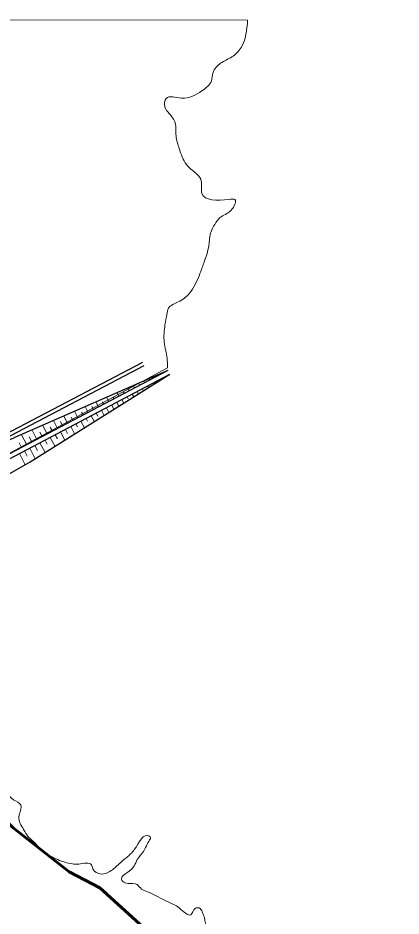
# Model space of a CAD drawing. Extents: x 553962 to 842807, y 8883888 to 9032388.
# Drawn here: x 799078.9 to 799286.2, y 9019871 to 9020356.7 of the extents above; entities that cross this region are included whole.
import ezdxf

# ---------------------------------------------------------------- set-up
doc = ezdxf.new("R2010")
doc.units = 0
doc.header["$LTSCALE"] = 200
doc.linetypes.add('LONG_DASH_SHORT_DASH', pattern=[9.9, 6, -1.2, 1.5, -1.2])
doc.layers.add('1', color=7, linetype='Continuous', lineweight=13)

msp = doc.modelspace()

# ---------------------------------------------------------------- linework, layer by layer
at = {"layer": '1'}
for p, q in [((798589.1, 9020356.7), (799203.2, 9020355.5)), ((798589.1, 9020356.7), (799203.2, 9020355.5)), ((799159.9, 9020167.5), (798754.2, 9019949.2)), ((799159.9, 9020167.5), (798754.2, 9019949.2)), ((799153.1, 9020162.5), (799152.8, 9020163)), ((799153.1, 9020162.5), (799152.8, 9020163)), ((799153.3, 9020159.8), (799158.8, 9020162.8)), ((799153.3, 9020159.8), (799158.8, 9020162.8)), ((799155.8, 9020163.9), (799155.6, 9020164.2)), ((799155.8, 9020163.9), (799155.6, 9020164.2)), ((799158.6, 9020165.4), (799158.6, 9020165.5)), ((799158.6, 9020165.4), (799158.6, 9020165.5)), ((799160.2, 9020163.5), (799160.2, 9020163.4)), ((799160.2, 9020163.5), (799160.2, 9020163.4)), ((799142, 9020156.6), (799141.3, 9020157.9)), ((799142, 9020156.6), (799141.3, 9020157.9)), ((799144.7, 9020158.1), (799144.1, 9020159.2)), ((799144.7, 9020158.1), (799144.1, 9020159.2)), ((799147.5, 9020159.6), (799147.1, 9020160.4)), ((799147.5, 9020159.6), (799147.1, 9020160.4)), ((799149.1, 9020157.6), (799149.5, 9020156.7)), ((799149.1, 9020157.6), (799149.5, 9020156.7)), ((799150.2, 9020161), (799149.9, 9020161.7)), ((799150.2, 9020161), (799149.9, 9020161.7)), ((799151.9, 9020159.1), (799152.2, 9020158.4)), ((799151.9, 9020159.1), (799152.2, 9020158.4)), ((799154.6, 9020160.5), (799154.9, 9020160.1)), ((799154.6, 9020160.5), (799154.9, 9020160.1)), ((799157.4, 9020162), (799157.6, 9020161.7)), ((799157.4, 9020162), (799157.6, 9020161.7)), ((799133.6, 9020152.2), (799132.6, 9020154.1)), ((799133.6, 9020152.2), (799132.6, 9020154.1)), ((799136.4, 9020153.7), (799135.9, 9020154.7)), ((799136.4, 9020153.7), (799135.9, 9020154.7)), ((799139.2, 9020155.1), (799138.4, 9020156.6)), ((799139.2, 9020155.1), (799138.4, 9020156.6)), ((799140.8, 9020153.2), (799141.6, 9020151.7)), ((799140.8, 9020153.2), (799141.6, 9020151.7)), ((799143.5, 9020154.7), (799144.2, 9020153.4)), ((799143.5, 9020154.7), (799144.2, 9020153.4)), ((799146.3, 9020156.2), (799146.9, 9020155.1)), ((799146.3, 9020156.2), (799146.9, 9020155.1)), ((799122.5, 9020146.4), (799121.1, 9020149)), ((799122.5, 9020146.4), (799121.1, 9020149)), ((799126.7, 9020148.6), (799121.1, 9020145.6)), ((799126.7, 9020148.6), (799121.1, 9020145.6)), ((799125.3, 9020147.8), (799124.7, 9020149.1)), ((799125.3, 9020147.8), (799124.7, 9020149.1)), ((799132.2, 9020151.5), (799126.7, 9020148.6)), ((799132.2, 9020151.5), (799126.7, 9020148.6)), ((799128.1, 9020149.3), (799126.8, 9020151.6)), ((799128.1, 9020149.3), (799126.8, 9020151.6)), ((799130.9, 9020150.8), (799130.5, 9020151.4)), ((799130.9, 9020150.8), (799130.5, 9020151.4)), ((799132.4, 9020148.8), (799133.6, 9020146.7)), ((799132.4, 9020148.8), (799133.6, 9020146.7)), ((799135.2, 9020150.3), (799136.3, 9020148.4)), ((799135.2, 9020150.3), (799136.3, 9020148.4)), ((799138, 9020151.8), (799138.5, 9020150.7)), ((799138, 9020151.8), (799138.5, 9020150.7)), ((799111.4, 9020140.5), (799109.6, 9020144)), ((799111.4, 9020140.5), (799109.6, 9020144)), ((799114.2, 9020142), (799113.4, 9020143.5)), ((799114.2, 9020142), (799113.4, 9020143.5)), ((799117, 9020143.4), (799115.3, 9020146.5)), ((799117, 9020143.4), (799115.3, 9020146.5)), ((799121.1, 9020145.6), (799115.6, 9020142.7)), ((799121.1, 9020145.6), (799115.6, 9020142.7)), ((799119.8, 9020144.9), (799118.9, 9020146.5)), ((799119.8, 9020144.9), (799118.9, 9020146.5)), ((799120, 9020142.3), (799125.5, 9020145.2)), ((799120, 9020142.3), (799125.5, 9020145.2)), ((799121.3, 9020143), (799122.2, 9020141.4)), ((799121.3, 9020143), (799122.2, 9020141.4)), ((799124.1, 9020144.5), (799125.6, 9020141.7)), ((799124.1, 9020144.5), (799125.6, 9020141.7)), ((799126.9, 9020145.9), (799128.2, 9020143.3)), ((799126.9, 9020145.9), (799128.2, 9020143.3)), ((799129.7, 9020147.4), (799130.9, 9020145)), ((799129.7, 9020147.4), (799130.9, 9020145)), ((799100.3, 9020134.7), (799098.1, 9020138.9)), ((799100.3, 9020134.7), (799098.1, 9020138.9)), ((799103.1, 9020136.1), (799101.9, 9020138.5)), ((799103.1, 9020136.1), (799101.9, 9020138.5)), ((799105.8, 9020137.6), (799103.8, 9020141.4)), ((799105.8, 9020137.6), (799103.8, 9020141.4)), ((799110, 9020139.8), (799104.5, 9020136.8)), ((799110, 9020139.8), (799104.5, 9020136.8)), ((799108.7, 9020139.1), (799107.8, 9020140.8)), ((799108.7, 9020139.1), (799107.8, 9020140.8)), ((799108.9, 9020136.4), (799114.4, 9020139.3)), ((799108.9, 9020136.4), (799114.4, 9020139.3)), ((799115.6, 9020142.7), (799110, 9020139.8)), ((799115.6, 9020142.7), (799110, 9020139.8)), ((799113, 9020138.6), (799114.9, 9020135)), ((799113, 9020138.6), (799114.9, 9020135)), ((799114.4, 9020139.3), (799120, 9020142.3)), ((799114.4, 9020139.3), (799120, 9020142.3)), ((799115.8, 9020140.1), (799116.6, 9020138.6)), ((799115.8, 9020140.1), (799116.6, 9020138.6)), ((799118.6, 9020141.5), (799120.3, 9020138.3)), ((799118.6, 9020141.5), (799120.3, 9020138.3)), ((799089.2, 9020128.8), (799086.6, 9020133.8)), ((799089.2, 9020128.8), (799086.6, 9020133.8)), ((799094.8, 9020131.7), (799092.3, 9020136.4)), ((799094.8, 9020131.7), (799092.3, 9020136.4)), ((799098.9, 9020133.9), (799093.4, 9020131)), ((799098.9, 9020133.9), (799093.4, 9020131)), ((799097.6, 9020133.2), (799096.4, 9020135.4)), ((799097.6, 9020133.2), (799096.4, 9020135.4)), ((799097.8, 9020130.6), (799103.3, 9020133.5)), ((799097.8, 9020130.6), (799103.3, 9020133.5)), ((799104.5, 9020136.8), (799098.9, 9020133.9)), ((799104.5, 9020136.8), (799098.9, 9020133.9)), ((799103.3, 9020133.5), (799108.9, 9020136.4)), ((799103.3, 9020133.5), (799108.9, 9020136.4)), ((799104.7, 9020134.2), (799105.8, 9020132)), ((799104.7, 9020134.2), (799105.8, 9020132)), ((799107.5, 9020135.7), (799109.6, 9020131.7)), ((799107.5, 9020135.7), (799109.6, 9020131.7)), ((799110.2, 9020137.1), (799111.1, 9020135.5)), ((799110.2, 9020137.1), (799111.1, 9020135.5)), ((799083.7, 9020125.9), (799080.8, 9020131.3)), ((799083.7, 9020125.9), (799080.8, 9020131.3)), ((799086.5, 9020127.4), (799085, 9020130.2)), ((799086.5, 9020127.4), (799085, 9020130.2)), ((799093.4, 9020131), (799087.8, 9020128.1)), ((799093.4, 9020131), (799087.8, 9020128.1)), ((799092, 9020130.3), (799090.8, 9020132.6)), ((799092, 9020130.3), (799090.8, 9020132.6)), ((799092.2, 9020127.6), (799097.8, 9020130.6)), ((799092.2, 9020127.6), (799097.8, 9020130.6)), ((799096.4, 9020129.8), (799099, 9020125)), ((799096.4, 9020129.8), (799099, 9020125)), ((799099.1, 9020131.3), (799100.3, 9020129)), ((799099.1, 9020131.3), (799100.3, 9020129)), ((799101.9, 9020132.8), (799104.3, 9020128.3)), ((799101.9, 9020132.8), (799104.3, 9020128.3)), ((799082.3, 9020125.2), (799076.7, 9020122.2)), ((799082.3, 9020125.2), (799076.7, 9020122.2)), ((799080.9, 9020124.4), (799079.6, 9020127)), ((799080.9, 9020124.4), (799079.6, 9020127)), ((799081.1, 9020121.8), (799086.7, 9020124.7)), ((799081.1, 9020121.8), (799086.7, 9020124.7)), ((799087.8, 9020128.1), (799082.3, 9020125.2)), ((799087.8, 9020128.1), (799082.3, 9020125.2)), ((799085.3, 9020124), (799088.3, 9020118.3)), ((799085.3, 9020124), (799088.3, 9020118.3)), ((799086.7, 9020124.7), (799092.2, 9020127.6)), ((799086.7, 9020124.7), (799092.2, 9020127.6)), ((799088, 9020125.4), (799089.5, 9020122.7)), ((799088, 9020125.4), (799089.5, 9020122.7)), ((799090.8, 9020126.9), (799093.6, 9020121.7)), ((799090.8, 9020126.9), (799093.6, 9020121.7)), ((799093.6, 9020128.3), (799094.7, 9020126.1)), ((799093.6, 9020128.3), (799094.7, 9020126.1)), ((799075.6, 9020118.9), (799081.1, 9020121.8)), ((799075.6, 9020118.9), (799081.1, 9020121.8)), ((799079.8, 9020121.1), (799082.9, 9020115.1)), ((799079.8, 9020121.1), (799082.9, 9020115.1)), ((799082.5, 9020122.5), (799083.9, 9020119.7)), ((799082.5, 9020122.5), (799083.9, 9020119.7))]:
    msp.add_line(p, q, dxfattribs=at)
at = {"layer": '1', "lineweight": 25}
for p, q in [((799146.4, 9020170.4), (798720.3, 9019947.7)), ((799146.4, 9020170.4), (798720.3, 9019947.7)), ((798721.2, 9019946), (799147.3, 9020168.7)), ((798721.2, 9019946), (799147.3, 9020168.7)), ((799160, 9020166.1), (798747.1, 9019948.4)), ((799160, 9020166.1), (798747.1, 9019948.4)), ((798748.2, 9019946.2), (799161.1, 9020164)), ((798748.2, 9019946.2), (799161.1, 9020164))]:
    msp.add_line(p, q, dxfattribs=at)
for points in [[(799160, 9020166.1), (799079.3, 9020130.7), (798982.9, 9020086.5), (798951.7, 9020070.2), (798938.1, 9020063.9), (798894.2, 9020037.7), (798854.7, 9020015), (798785.5, 9019976.5), (798747.1, 9019948.4)], [(799160, 9020166.1), (799079.3, 9020130.7), (798982.9, 9020086.5), (798951.7, 9020070.2), (798938.1, 9020063.9), (798894.2, 9020037.7), (798854.7, 9020015), (798785.5, 9019976.5), (798747.1, 9019948.4)], [(798748.2, 9019946.2), (798785.1, 9019955.3), (798864.7, 9019997.9), (798937.9, 9020033.9), (799013.4, 9020075.3), (799085.6, 9020116.6), (799161.1, 9020164)], [(798748.2, 9019946.2), (798785.1, 9019955.3), (798864.7, 9019997.9), (798937.9, 9020033.9), (799013.4, 9020075.3), (799085.6, 9020116.6), (799161.1, 9020164)]]:
    msp.add_lwpolyline(points, dxfattribs=at)
at = {"layer": '1'}
for points in [[(799160, 9020166.1), (799154.4, 9020163.2), (799148.9, 9020160.3), (799143.3, 9020157.3), (799137.8, 9020154.4), (799132.2, 9020151.5)], [(799160, 9020166.1), (799154.4, 9020163.2), (799148.9, 9020160.3), (799143.3, 9020157.3), (799137.8, 9020154.4), (799132.2, 9020151.5)], [(799142.2, 9020154), (799147.7, 9020156.9), (799153.3, 9020159.8)], [(799142.2, 9020154), (799147.7, 9020156.9), (799153.3, 9020159.8)], [(799125.5, 9020145.2), (799131.1, 9020148.1), (799136.6, 9020151), (799142.2, 9020154)], [(799125.5, 9020145.2), (799131.1, 9020148.1), (799136.6, 9020151), (799142.2, 9020154)]]:
    msp.add_lwpolyline(points, dxfattribs=at)
at = {"layer": '1', "linetype": 'LONG_DASH_SHORT_DASH', "lineweight": 60}
msp.add_lwpolyline([(799013.1, 9020020), (799017.6, 9020013.8), (799043.6, 9019959.3), (799060.1, 9019934.3), (799076.4, 9019918.7), (799106.7, 9019894.9), (799123.3, 9019886.2), (799176.5, 9019838.2), (799187.3, 9019825.9), (799204.6, 9019797.6), (799209.8, 9019783.8), (799224.9, 9019710.8), (799224.5, 9019700.7), (799224.3, 9019699.7)], dxfattribs=at)
at = {"layer": '1'}
for points in [[(799203.2, 9020355.5), (799199.7, 9020340.7), (799194.6, 9020335.6), (799188.6, 9020332.2), (799184.5, 9020327.2), (799183.6, 9020322.6), (799178.5, 9020317.3), (799167.4, 9020313.4), (799159.1, 9020313.2), (799158.4, 9020308.7), (799160.8, 9020305), (799164, 9020299.9), (799164.5, 9020292.9), (799166.2, 9020286.1), (799170.1, 9020277.4), (799175.2, 9020272.7), (799177.8, 9020269.6), (799178.5, 9020261.8), (799193, 9020258.6), (799196.3, 9020258.5), (799194.3, 9020252.7), (799188.2, 9020248.7), (799185.4, 9020245), (799183.4, 9020241.1), (799182.2, 9020233.7), (799179.5, 9020224.1), (799177.1, 9020217.6), (799171.8, 9020207.9), (799165.7, 9020203.1), (799160.4, 9020199.7), (799159.5, 9020196.4), (799158.5, 9020190.8), (799158.1, 9020181.3), (799159.6, 9020172.7), (799159.9, 9020167.5)], [(799203.2, 9020355.5), (799199.7, 9020340.7), (799194.6, 9020335.6), (799188.6, 9020332.2), (799184.5, 9020327.2), (799183.6, 9020322.6), (799178.5, 9020317.3), (799167.4, 9020313.4), (799159.1, 9020313.2), (799158.4, 9020308.7), (799160.8, 9020305), (799164, 9020299.9), (799164.5, 9020292.9), (799166.2, 9020286.1), (799170.1, 9020277.4), (799175.2, 9020272.7), (799177.8, 9020269.6), (799178.5, 9020261.8), (799193, 9020258.6), (799196.3, 9020258.5), (799194.3, 9020252.7), (799188.2, 9020248.7), (799185.4, 9020245), (799183.4, 9020241.1), (799182.2, 9020233.7), (799179.5, 9020224.1), (799177.1, 9020217.6), (799171.8, 9020207.9), (799165.7, 9020203.1), (799160.4, 9020199.7), (799159.5, 9020196.4), (799158.5, 9020190.8), (799158.1, 9020181.3), (799159.6, 9020172.7), (799159.9, 9020167.5)], [(799203.2, 9020355.5), (799199.7, 9020340.7), (799194.6, 9020335.6), (799188.6, 9020332.2), (799184.5, 9020327.2), (799183.6, 9020322.6), (799178.5, 9020317.3), (799167.4, 9020313.4), (799159.1, 9020313.2), (799158.4, 9020308.7), (799160.8, 9020305), (799164, 9020299.9), (799164.5, 9020292.9), (799166.2, 9020286.1), (799170.1, 9020277.4), (799175.2, 9020272.7), (799177.8, 9020269.6), (799178.5, 9020261.8), (799193, 9020258.6), (799196.3, 9020258.5), (799194.3, 9020252.7), (799188.2, 9020248.7), (799185.4, 9020245), (799183.4, 9020241.1), (799182.2, 9020233.7), (799179.5, 9020224.1), (799177.1, 9020217.6), (799171.8, 9020207.9), (799165.7, 9020203.1), (799160.4, 9020199.7), (799159.5, 9020196.4), (799158.5, 9020190.8), (799158.1, 9020181.3), (799159.6, 9020172.7), (799159.9, 9020167.5)], [(799203.2, 9020355.5), (799199.7, 9020340.7), (799194.6, 9020335.6), (799188.6, 9020332.2), (799184.5, 9020327.2), (799183.6, 9020322.6), (799178.5, 9020317.3), (799167.4, 9020313.4), (799159.1, 9020313.2), (799158.4, 9020308.7), (799160.8, 9020305), (799164, 9020299.9), (799164.5, 9020292.9), (799166.2, 9020286.1), (799170.1, 9020277.4), (799175.2, 9020272.7), (799177.8, 9020269.6), (799178.5, 9020261.8), (799193, 9020258.6), (799196.3, 9020258.5), (799194.3, 9020252.7), (799188.2, 9020248.7), (799185.4, 9020245), (799183.4, 9020241.1), (799182.2, 9020233.7), (799179.5, 9020224.1), (799177.1, 9020217.6), (799171.8, 9020207.9), (799165.7, 9020203.1), (799160.4, 9020199.7), (799159.5, 9020196.4), (799158.5, 9020190.8), (799158.1, 9020181.3), (799159.6, 9020172.7), (799159.9, 9020167.5)], [(799286, 9019800), (799284.9, 9019806.9), (799285.7, 9019814.1), (799286.2, 9019816.2), (799283.7, 9019812.3), (799277.1, 9019806.5), (799269.4, 9019805.5), (799262.3, 9019808.5), (799258.1, 9019809.5), (799254.9, 9019807.7), (799249, 9019802.5), (799245.7, 9019802.3), (799238.5, 9019803.8), (799232.9, 9019805), (799230.1, 9019807), (799229.4, 9019811.6), (799229.4, 9019814.8), (799229, 9019818.7), (799228.3, 9019821.2), (799229.7, 9019823), (799231.9, 9019823.6), (799235.3, 9019820.7), (799240.6, 9019815.1), (799242.7, 9019813.7), (799245.2, 9019814), (799247, 9019816.2), (799242, 9019822), (799237.4, 9019826.5), (799234.8, 9019829.8), (799234, 9019833), (799233.9, 9019835.8), (799234.7, 9019837.9), (799236.2, 9019839.7), (799236.1, 9019840.2), (799233.4, 9019840.3), (799229.4, 9019839.6), (799229.6, 9019837.9), (799226.5, 9019840.7), (799218.2, 9019845.9), (799221.2, 9019850.3), (799220.6, 9019852.8), (799214.3, 9019853.1), (799211.2, 9019854.7), (799210.1, 9019856.7), (799209.4, 9019859.5), (799205.7, 9019858.7), (799193.5, 9019862.8), (799190.3, 9019861.8), (799184.9, 9019861.9), (799181.4, 9019864.3), (799179.8, 9019870.1), (799178.7, 9019873.2), (799176.9, 9019875.4), (799174.9, 9019875.1), (799172.4, 9019871.7), (799166.3, 9019875.3), (799160.2, 9019878.6), (799149, 9019884.1), (799145.8, 9019885.6), (799143.4, 9019888), (799138.5, 9019888.6), (799135.6, 9019889.7), (799134.9, 9019891), (799137.8, 9019894.3), (799141.8, 9019898.1), (799143.5, 9019901.5), (799146.8, 9019905.9), (799150.2, 9019912.2), (799150.7, 9019913.4), (799150, 9019914.2), (799141.9, 9019906.9), (799137.8, 9019902.7), (799133.7, 9019899.2), (799128.7, 9019895.1), (799124.2, 9019893.7), (799119.4, 9019896.6), (799118.7, 9019898.7), (799116, 9019899.6), (799111.8, 9019899.1), (799108.4, 9019899.2), (799100.5, 9019901.5), (799090.5, 9019907.9), (799088.2, 9019910.4), (799084.7, 9019913.7), (799082, 9019917.8), (799079.5, 9019924.7), (799080.5, 9019931), (799076.5, 9019933.9), (799073.2, 9019937.4), (799072, 9019939.4), (799073.2, 9019942.6)], [(799286, 9019800), (799284.9, 9019806.9), (799285.7, 9019814.1), (799286.2, 9019816.2), (799283.7, 9019812.3), (799277.1, 9019806.5), (799269.4, 9019805.5), (799262.3, 9019808.5), (799258.1, 9019809.5), (799254.9, 9019807.7), (799249, 9019802.5), (799245.7, 9019802.3), (799238.5, 9019803.8), (799232.9, 9019805), (799230.1, 9019807), (799229.4, 9019811.6), (799229.4, 9019814.8), (799229, 9019818.7), (799228.3, 9019821.2), (799229.7, 9019823), (799231.9, 9019823.6), (799235.3, 9019820.7), (799240.6, 9019815.1), (799242.7, 9019813.7), (799245.2, 9019814), (799247, 9019816.2), (799242, 9019822), (799237.4, 9019826.5), (799234.8, 9019829.8), (799234, 9019833), (799233.9, 9019835.8), (799234.7, 9019837.9), (799236.2, 9019839.7), (799236.1, 9019840.2), (799233.4, 9019840.3), (799229.4, 9019839.6), (799229.6, 9019837.9), (799226.5, 9019840.7), (799218.2, 9019845.9), (799221.2, 9019850.3), (799220.6, 9019852.8), (799214.3, 9019853.1), (799211.2, 9019854.7), (799210.1, 9019856.7), (799209.4, 9019859.5), (799205.7, 9019858.7), (799193.5, 9019862.8), (799190.3, 9019861.8), (799184.9, 9019861.9), (799181.4, 9019864.3), (799179.8, 9019870.1), (799178.7, 9019873.2), (799176.9, 9019875.4), (799174.9, 9019875.1), (799172.4, 9019871.7), (799166.3, 9019875.3), (799160.2, 9019878.6), (799149, 9019884.1), (799145.8, 9019885.6), (799143.4, 9019888), (799138.5, 9019888.6), (799135.6, 9019889.7), (799134.9, 9019891), (799137.8, 9019894.3), (799141.8, 9019898.1), (799143.5, 9019901.5), (799146.8, 9019905.9), (799150.2, 9019912.2), (799150.7, 9019913.4), (799150, 9019914.2), (799141.9, 9019906.9), (799137.8, 9019902.7), (799133.7, 9019899.2), (799128.7, 9019895.1), (799124.2, 9019893.7), (799119.4, 9019896.6), (799118.7, 9019898.7), (799116, 9019899.6), (799111.8, 9019899.1), (799108.4, 9019899.2), (799100.5, 9019901.5), (799090.5, 9019907.9), (799088.2, 9019910.4), (799084.7, 9019913.7), (799082, 9019917.8), (799079.5, 9019924.7), (799080.5, 9019931), (799076.5, 9019933.9), (799073.2, 9019937.4), (799072, 9019939.4), (799073.2, 9019942.6)], [(798951, 9019920.2), (798955.1, 9019916.4), (798955.9, 9019912.5), (798954.4, 9019911.3), (798953.4, 9019909.9), (798952.8, 9019907.1), (798953.5, 9019905.9), (798954.6, 9019905.8), (798955.8, 9019906.3), (798956.7, 9019907.1), (798958.4, 9019908.4), (798958.8, 9019908.5), (798959.9, 9019908.9), (798962.2, 9019910.9), (798970.9, 9019906.7), (798978.2, 9019901), (798979.9, 9019899.9), (798981.2, 9019897.7), (798980.5, 9019895.8), (798979.2, 9019891.9), (798979.7, 9019890.4), (798981.5, 9019889.5), (798985.4, 9019888.1), (798986.8, 9019887.5), (798989, 9019887.9), (798990.3, 9019888.9), (798992.5, 9019890.2), (798993.9, 9019890.9), (798999.2, 9019889.5), (799001.6, 9019888.8), (799007.6, 9019886.6), (799014, 9019881.8), (799015.6, 9019880.9), (799017.2, 9019878.2), (799017.2, 9019878), (799018.6, 9019876.5), (799019.7, 9019875.8), (799020.6, 9019876), (799024.1, 9019876), (799025.1, 9019875.7), (799030.1, 9019871), (799029.5, 9019868), (799029.6, 9019865.9), (799031.7, 9019866), (799033.9, 9019867), (799037.1, 9019866.6), (799040.9, 9019866.3), (799042.9, 9019865.7), (799048.3, 9019862.2), (799050.7, 9019861.3), (799053.1, 9019860), (799056.4, 9019859.7), (799055.1, 9019856.1), (799053.4, 9019853.1), (799051.2, 9019849.1), (799051.3, 9019847.6), (799052.9, 9019847.8), (799055.6, 9019849.2), (799059.3, 9019852.4), (799062, 9019854.7), (799062.4, 9019855.7), (799065, 9019857.8), (799068.3, 9019855.8), (799070.1, 9019855.1), (799076.8, 9019857.2), (799084.9, 9019853.2), (799090, 9019850.5), (799099.9, 9019849.3), (799103.6, 9019847.5), (799107, 9019844.6), (799110.8, 9019839.3), (799112.5, 9019832.9), (799113.7, 9019832), (799118.5, 9019832.6), (799122.7, 9019833), (799124.7, 9019831.1), (799130.4, 9019828.8), (799135.8, 9019825.6), (799141.8, 9019823.7), (799145.4, 9019821.3), (799147.1, 9019818.6), (799147, 9019814.4), (799147.4, 9019809.8), (799150.4, 9019805.6), (799151.3, 9019804.8), (799155.1, 9019798.1), (799157.4, 9019795.1), (799160.2, 9019791.1), (799161.1, 9019786.4), (799161.3, 9019783), (799160.5, 9019781)], [(798951, 9019920.2), (798955.1, 9019916.4), (798955.9, 9019912.5), (798954.4, 9019911.3), (798953.4, 9019909.9), (798952.8, 9019907.1), (798953.5, 9019905.9), (798954.6, 9019905.8), (798955.8, 9019906.3), (798956.7, 9019907.1), (798958.4, 9019908.4), (798958.8, 9019908.5), (798959.9, 9019908.9), (798962.2, 9019910.9), (798970.9, 9019906.7), (798978.2, 9019901), (798979.9, 9019899.9), (798981.2, 9019897.7), (798980.5, 9019895.8), (798979.2, 9019891.9), (798979.7, 9019890.4), (798981.5, 9019889.5), (798985.4, 9019888.1), (798986.8, 9019887.5), (798989, 9019887.9), (798990.3, 9019888.9), (798992.5, 9019890.2), (798993.9, 9019890.9), (798999.2, 9019889.5), (799001.6, 9019888.8), (799007.6, 9019886.6), (799014, 9019881.8), (799015.6, 9019880.9), (799017.2, 9019878.2), (799017.2, 9019878), (799018.6, 9019876.5), (799019.7, 9019875.8), (799020.6, 9019876), (799024.1, 9019876), (799025.1, 9019875.7), (799030.1, 9019871), (799029.5, 9019868), (799029.6, 9019865.9), (799031.7, 9019866), (799033.9, 9019867), (799037.1, 9019866.6), (799040.9, 9019866.3), (799042.9, 9019865.7), (799048.3, 9019862.2), (799050.7, 9019861.3), (799053.1, 9019860), (799056.4, 9019859.7), (799055.1, 9019856.1), (799053.4, 9019853.1), (799051.2, 9019849.1), (799051.3, 9019847.6), (799052.9, 9019847.8), (799055.6, 9019849.2), (799059.3, 9019852.4), (799062, 9019854.7), (799062.4, 9019855.7), (799065, 9019857.8), (799068.3, 9019855.8), (799070.1, 9019855.1), (799076.8, 9019857.2), (799084.9, 9019853.2), (799090, 9019850.5), (799099.9, 9019849.3), (799103.6, 9019847.5), (799107, 9019844.6), (799110.8, 9019839.3), (799112.5, 9019832.9), (799113.7, 9019832), (799118.5, 9019832.6), (799122.7, 9019833), (799124.7, 9019831.1), (799130.4, 9019828.8), (799135.8, 9019825.6), (799141.8, 9019823.7), (799145.4, 9019821.3), (799147.1, 9019818.6), (799147, 9019814.4), (799147.4, 9019809.8), (799150.4, 9019805.6), (799151.3, 9019804.8), (799155.1, 9019798.1), (799157.4, 9019795.1), (799160.2, 9019791.1), (799161.1, 9019786.4), (799161.3, 9019783), (799160.5, 9019781)]]:
    msp.add_spline(points, degree=3, dxfattribs=at)

doc.saveas('drawing.dxf')
